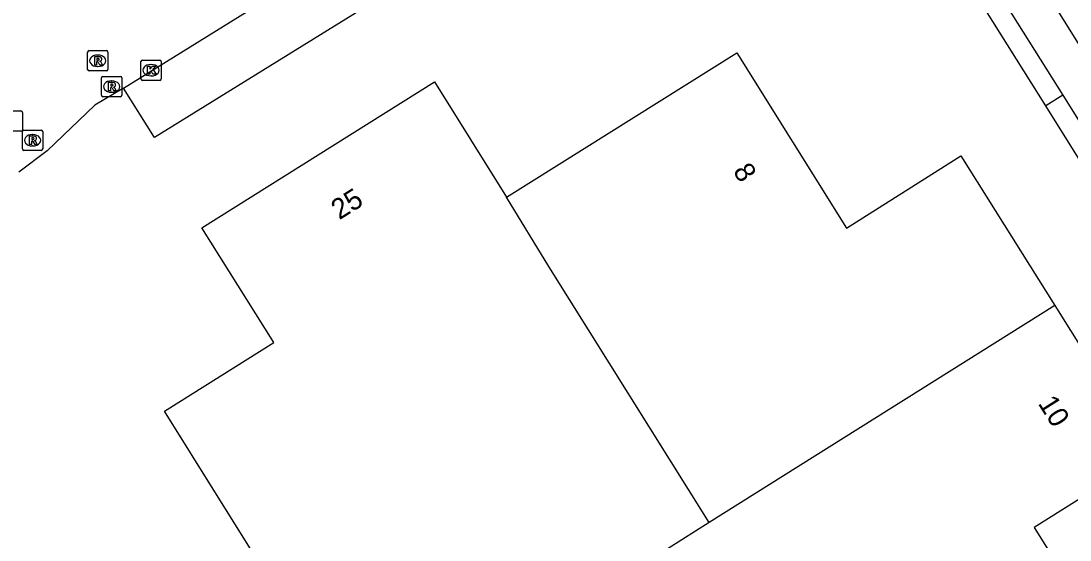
# Model space of a CAD drawing. Extents: x 158461 to 159795, y 387220 to 388672.
# Drawn here: x 158671.7 to 158723.3, y 387701.2 to 387726.7 of the extents above; entities that cross this region are included whole.
import ezdxf

# ---------------------------------------------------------------- set-up
doc = ezdxf.new("R2010")
doc.units = 0
for name, color, linetype in [('IMGEO_Kolk', 7, 'Continuous'), ('IMGEO_Pand', 7, 'Continuous'), ('IMGEO_Pand_nummerreeks', 7, 'Continuous'), ('IMGEO_Rijbaan_lokaal_gesloten', 7, 'Continuous'), ('IMGEO_Rioolput', 7, 'Continuous'), ('IMGEO_Voetpad_open', 7, 'Continuous')]:
    doc.layers.add(name, color=color, linetype=linetype)

msp = doc.modelspace()

# ---------------------------------------------------------------- linework, layer by layer
at = {"layer": 'IMGEO_Kolk'}
for p, q in [((158677.665, 387724.826), (158678.517, 387724.826)), ((158677.59, 387723.9), (158677.59, 387724.752)), ((158678.078, 387724.606), (158678.103, 387724.606)), ((158678.591, 387724.752), (158678.591, 387723.9)), ((158678.517, 387723.826), (158677.665, 387723.826)), ((158678.101, 387724.046), (158678.076, 387724.046))]:
    msp.add_line(p, q, dxfattribs=at)
for points in [[(158677.665, 387724.826), (158678.517, 387724.826)], [(158677.59, 387723.9), (158677.59, 387724.752)], [(158677.911, 387724.526), (158678.034, 387724.526), (158678.034, 387724.375), (158678.164, 387724.526), (158678.328, 387724.526), (158678.182, 387724.375), (158678.335, 387724.126), (158678.183, 387724.126), (158678.098, 387724.29), (158678.034, 387724.223), (158678.034, 387724.126), (158677.911, 387724.126), (158677.911, 387724.526)], [(158678.591, 387724.752), (158678.591, 387723.9)], [(158678.517, 387723.826), (158677.665, 387723.826)]]:
    msp.add_lwpolyline(points, dxfattribs=at)
for centre, start, end in [((158677.667, 387724.75), 91.552, 178.448), ((158677.667, 387724.75), 91.552, 178.448), ((158678.515, 387724.75), 1.552, 88.448), ((158678.515, 387724.75), 1.552, 88.448), ((158677.667, 387723.902), 181.552, 268.448), ((158677.667, 387723.902), 181.552, 268.448), ((158678.515, 387723.902), 271.552, 358.448), ((158678.515, 387723.902), 271.552, 358.448)]:
    msp.add_arc(centre, 0.0765, start, end, dxfattribs=at)
for centre, major_axis, ratio, start_param, end_param in [((158678.077, 387724.326), (-0.387, 0.002), 0.722429, 4.712389, 7.853982), ((158678.102, 387724.326), (-0.39, 0.002), 0.717154, 1.570796, 4.712389)]:
    msp.add_ellipse(centre, major_axis=major_axis, ratio=ratio, start_param=start_param, end_param=end_param, dxfattribs=at)
at = {"layer": 'IMGEO_Pand'}
for points in [[(158695.595, 387718.076), (158706.942, 387725.181), (158712.345, 387716.553), (158717.969, 387720.104), (158722.595, 387712.739)], [(158693.458, 387694.391), (158688.767, 387691.537), (158686.749, 387694.761), (158681.397, 387703.312), (158678.744, 387707.55), (158684.129, 387710.923), (158680.593, 387716.561), (158692.044, 387723.747), (158695.595, 387718.076)], [(158705.569, 387702.068), (158697.685, 387714.659), (158695.595, 387718.076)], [(158722.595, 387712.739), (158705.569, 387702.068)], [(158722.595, 387712.739), (158727.226, 387705.365), (158721.574, 387701.813), (158724.49, 387697.174)], [(158705.569, 387702.068), (158693.458, 387694.391)]]:
    msp.add_lwpolyline(points, dxfattribs=at)
at = {"layer": 'IMGEO_Rijbaan_lokaal_gesloten'}
for points in [[(158782.556, 387631.666), (158717.377, 387735.852)], [(158676.734, 387723.441), (158691.85, 387732.816)], [(158676.734, 387723.441), (158675.313, 387722.599), (158672.969, 387720.363), (158671.575, 387719.307)]]:
    msp.add_lwpolyline(points, dxfattribs=at)
at = {"layer": 'IMGEO_Rioolput'}
for p, q in [((158675.04, 387725.288), (158675.892, 387725.288)), ((158674.965, 387724.362), (158674.965, 387725.214)), ((158675.453, 387725.068), (158675.478, 387725.068)), ((158675.966, 387725.214), (158675.966, 387724.362)), ((158675.892, 387724.288), (158675.04, 387724.288)), ((158675.476, 387724.508), (158675.451, 387724.508)), ((158675.648, 387723.093), (158675.648, 387723.945)), ((158675.723, 387724.019), (158676.575, 387724.019)), ((158676.136, 387723.799), (158676.161, 387723.799)), ((158676.649, 387723.945), (158676.649, 387723.093)), ((158676.159, 387723.239), (158676.134, 387723.239)), ((158676.575, 387723.019), (158675.723, 387723.019)), ((158670.832, 387722.32), (158671.684, 387722.32)), ((158671.758, 387722.246), (158671.758, 387721.394)), ((158671.684, 387721.32), (158670.832, 387721.32)), ((158671.753, 387720.451), (158671.753, 387721.303)), ((158671.828, 387721.377), (158672.68, 387721.377)), ((158672.241, 387721.157), (158672.266, 387721.157)), ((158672.754, 387721.303), (158672.754, 387720.451)), ((158672.68, 387720.377), (158671.828, 387720.377)), ((158672.264, 387720.597), (158672.239, 387720.597))]:
    msp.add_line(p, q, dxfattribs=at)
for points in [[(158675.04, 387725.288), (158675.892, 387725.288)], [(158674.965, 387724.362), (158674.965, 387725.214)], [(158675.554, 387724.986), (158675.302, 387724.988), (158675.302, 387724.588)], [(158675.48, 387724.907), (158675.426, 387724.907), (158675.426, 387724.826)], [(158675.426, 387724.826), (158675.478, 387724.826)], [(158675.966, 387725.214), (158675.966, 387724.362)], [(158675.892, 387724.288), (158675.04, 387724.288)], [(158675.302, 387724.588), (158675.426, 387724.588), (158675.426, 387724.75), (158675.437, 387724.75)], [(158675.484, 387724.721), (158675.555, 387724.588), (158675.695, 387724.588), (158675.63, 387724.714)], [(158675.648, 387723.093), (158675.648, 387723.945)], [(158675.723, 387724.019), (158676.575, 387724.019)], [(158676.649, 387723.945), (158676.649, 387723.093)], [(158676.237, 387723.717), (158675.985, 387723.719), (158675.985, 387723.319)], [(158675.985, 387723.319), (158676.109, 387723.319), (158676.109, 387723.481), (158676.12, 387723.481)], [(158676.163, 387723.638), (158676.109, 387723.638), (158676.109, 387723.557)], [(158676.109, 387723.557), (158676.161, 387723.557)], [(158676.167, 387723.452), (158676.238, 387723.319), (158676.378, 387723.319), (158676.313, 387723.445)], [(158676.575, 387723.019), (158675.723, 387723.019)], [(158670.832, 387722.32), (158671.684, 387722.32)], [(158671.758, 387722.246), (158671.758, 387721.394)], [(158671.684, 387721.32), (158670.832, 387721.32)], [(158671.753, 387720.451), (158671.753, 387721.303)], [(158671.828, 387721.377), (158672.68, 387721.377)], [(158672.754, 387721.303), (158672.754, 387720.451)], [(158672.342, 387721.075), (158672.09, 387721.077), (158672.09, 387720.677)], [(158672.09, 387720.677), (158672.214, 387720.677), (158672.214, 387720.839), (158672.225, 387720.839)], [(158672.268, 387720.996), (158672.214, 387720.996), (158672.214, 387720.915)], [(158672.214, 387720.915), (158672.266, 387720.915)], [(158672.272, 387720.81), (158672.343, 387720.677), (158672.483, 387720.677), (158672.418, 387720.803)], [(158672.68, 387720.377), (158671.828, 387720.377)]]:
    msp.add_lwpolyline(points, dxfattribs=at)
for centre, radius, start, end in [((158675.042, 387725.212), 0.0765, 91.552, 178.448), ((158675.042, 387725.212), 0.0765, 91.552, 178.448), ((158675.89, 387725.212), 0.0765, 1.552, 88.448), ((158675.89, 387725.212), 0.0765, 1.552, 88.448), ((158675.462, 387725.015), 0.19, 274.7715, 282.9687), ((158675.486, 387724.811), 0.0964, 77.0061, 93.1865), ((158675.5, 387724.868), 0.0378, 276.6634, 79.6772), ((158675.553, 387724.876), 0.109, 350.3612, 89.416), ((158675.551, 387724.876), 0.112, 277.5842, 350.9817), ((158675.535, 387724.661), 0.108, 29.5134, 73.7905), ((158675.042, 387724.364), 0.0765, 181.552, 268.448), ((158675.042, 387724.364), 0.0765, 181.552, 268.448), ((158675.436, 387724.697), 0.0533, 26.0293, 88.6989), ((158675.89, 387724.364), 0.0765, 271.552, 358.448), ((158675.89, 387724.364), 0.0765, 271.552, 358.448), ((158675.725, 387723.943), 0.0765, 91.552, 178.448), ((158675.725, 387723.943), 0.0765, 91.552, 178.448), ((158676.573, 387723.943), 0.0765, 1.552, 88.448), ((158676.573, 387723.943), 0.0765, 1.552, 88.448), ((158676.119, 387723.428), 0.0533, 26.0293, 88.6989), ((158676.145, 387723.746), 0.19, 274.7715, 282.9687), ((158676.169, 387723.542), 0.0964, 77.0061, 93.1865), ((158676.183, 387723.599), 0.0378, 276.6634, 79.6772), ((158676.236, 387723.607), 0.109, 350.3612, 89.416), ((158676.234, 387723.607), 0.112, 277.5842, 350.9817), ((158676.218, 387723.392), 0.108, 29.5134, 73.7905), ((158675.725, 387723.095), 0.0765, 181.552, 268.448), ((158675.725, 387723.095), 0.0765, 181.552, 268.448), ((158676.573, 387723.095), 0.0765, 271.552, 358.448), ((158676.573, 387723.095), 0.0765, 271.552, 358.448), ((158671.682, 387722.244), 0.0765, 1.552, 88.448), ((158671.682, 387722.244), 0.0765, 1.552, 88.448), ((158671.682, 387721.396), 0.0765, 271.552, 358.448), ((158671.682, 387721.396), 0.0765, 271.552, 358.448), ((158671.83, 387721.301), 0.0765, 91.552, 178.448), ((158671.83, 387721.301), 0.0765, 91.552, 178.448), ((158672.678, 387721.301), 0.0765, 1.552, 88.448), ((158672.678, 387721.301), 0.0765, 1.552, 88.448), ((158672.224, 387720.786), 0.0533, 26.0293, 88.6989), ((158672.25, 387721.104), 0.19, 274.7715, 282.9687), ((158672.274, 387720.9), 0.0964, 77.0061, 93.1865), ((158672.288, 387720.957), 0.0378, 276.6634, 79.6772), ((158672.341, 387720.965), 0.109, 350.3612, 89.416), ((158672.339, 387720.965), 0.112, 277.5842, 350.9817), ((158672.323, 387720.75), 0.108, 29.5134, 73.7905), ((158671.83, 387720.453), 0.0765, 181.552, 268.448), ((158671.83, 387720.453), 0.0765, 181.552, 268.448), ((158672.678, 387720.453), 0.0765, 271.552, 358.448), ((158672.678, 387720.453), 0.0765, 271.552, 358.448)]:
    msp.add_arc(centre, radius, start, end, dxfattribs=at)
for centre, major_axis, ratio, start_param, end_param in [((158675.452, 387724.788), (-0.387, 0.002), 0.722429, 4.712389, 7.853982), ((158675.477, 387724.788), (-0.39, 0.002), 0.717154, 1.570796, 4.712389), ((158676.135, 387723.519), (-0.387, 0.002), 0.722429, 4.712389, 7.853982), ((158676.16, 387723.519), (-0.39, 0.002), 0.717154, 1.570796, 4.712389), ((158672.24, 387720.877), (-0.387, 0.002), 0.722429, 4.712389, 7.853982), ((158672.265, 387720.877), (-0.39, 0.002), 0.717154, 1.570796, 4.712389)]:
    msp.add_ellipse(centre, major_axis=major_axis, ratio=ratio, start_param=start_param, end_param=end_param, dxfattribs=at)
at = {"layer": 'IMGEO_Voetpad_open'}
for points in [[(158693.354, 387730.367), (158678.252, 387721.013), (158676.734, 387723.441)], [(158719.65, 387728.424), (158722.993, 387723.098)], [(158722.147, 387722.567), (158718.817, 387727.884)], [(158722.993, 387723.098), (158722.147, 387722.567)], [(158722.993, 387723.098), (158732.007, 387708.731)], [(158731.137, 387708.209), (158722.147, 387722.567)]]:
    msp.add_lwpolyline(points, dxfattribs=at)

# ---------------------------------------------------------------- texts
at = {"layer": 'IMGEO_Pand_nummerreeks'}
for s, rotation, p in [('8', 302.0555, (158706.72, 387719.357)), ('25', 32.1086, (158687.362, 387716.938)), ('10', 302.1313, (158721.743, 387707.928))]:
    msp.add_text(s, height=1, rotation=rotation, dxfattribs=at).set_placement(p)

doc.saveas('drawing.dxf')
